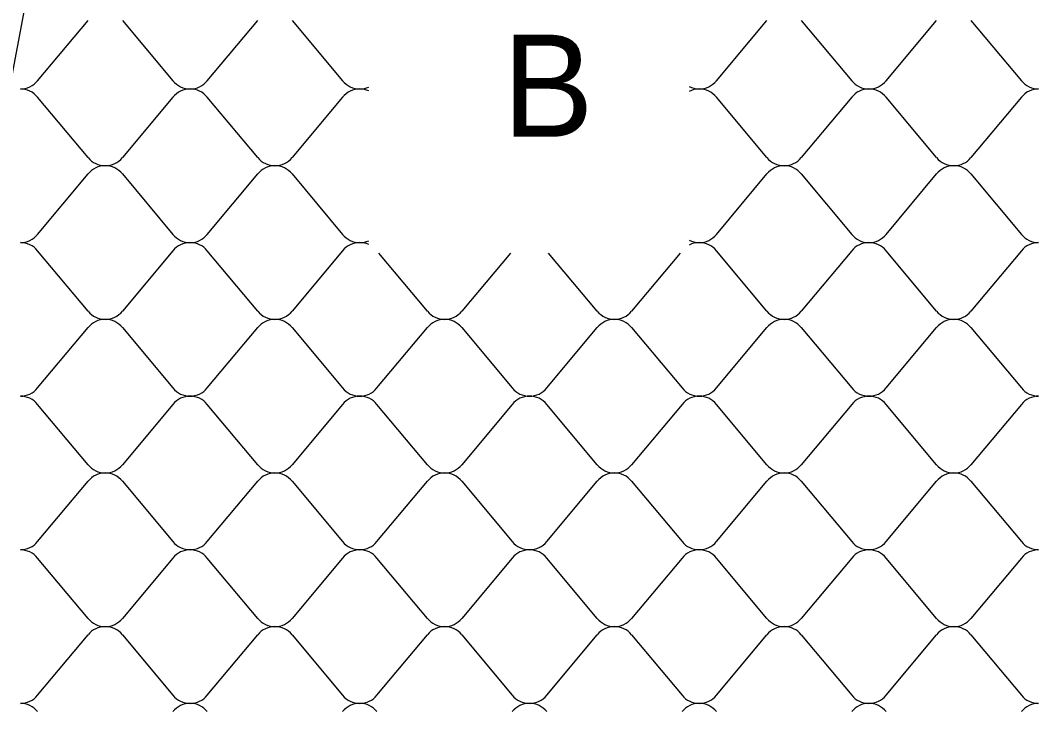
# Model space of a CAD drawing. Extents: x 638850 to 644908, y 297188 to 298900.
# Drawn here: x 640171.18 to 640216, y 297836.81 to 297867.23 of the extents above; entities that cross this region are included whole.
import ezdxf

# ---------------------------------------------------------------- set-up
doc = ezdxf.new("R2010")
doc.units = 0
doc.layers.add('1', color=7, linetype='Continuous')
doc.layers.add('5', color=7, linetype='Continuous')

msp = doc.modelspace()

# ---------------------------------------------------------------- linework, layer by layer
at = {"layer": '1'}
msp.add_line((640198.201, 298009.523), (640159.75, 297806.426), dxfattribs=at)
at = {"layer": '5'}
for p, q in [((640171.937, 297864.569), (640174.159, 297867.226)), ((640175.672, 297867.226), (640177.895, 297864.569)), ((640179.407, 297864.569), (640181.63, 297867.226)), ((640183.142, 297867.226), (640185.365, 297864.569)), ((640201.819, 297864.569), (640204.041, 297867.226)), ((640205.554, 297867.226), (640207.777, 297864.569)), ((640209.289, 297864.569), (640211.511, 297867.226)), ((640213.024, 297867.226), (640215.247, 297864.569)), ((640174.159, 297861.19), (640171.937, 297863.846)), ((640177.895, 297863.846), (640175.672, 297861.19)), ((640181.63, 297861.19), (640179.407, 297863.846)), ((640185.365, 297863.846), (640183.142, 297861.19)), ((640204.041, 297861.19), (640201.819, 297863.846)), ((640207.777, 297863.846), (640205.554, 297861.19)), ((640211.511, 297861.19), (640209.289, 297863.846)), ((640215.247, 297863.846), (640213.024, 297861.19)), ((640171.937, 297857.811), (640174.159, 297860.467)), ((640175.672, 297860.467), (640177.895, 297857.811)), ((640179.407, 297857.811), (640181.63, 297860.467)), ((640183.142, 297860.467), (640185.365, 297857.811)), ((640201.819, 297857.811), (640204.041, 297860.467)), ((640205.554, 297860.467), (640207.777, 297857.811)), ((640209.289, 297857.811), (640211.511, 297860.467)), ((640213.024, 297860.467), (640215.247, 297857.811)), ((640174.159, 297854.431), (640171.937, 297857.088)), ((640177.895, 297857.088), (640175.672, 297854.431)), ((640181.63, 297854.431), (640179.407, 297857.088)), ((640185.365, 297857.088), (640183.142, 297854.431)), ((640204.041, 297854.431), (640201.819, 297857.088)), ((640207.777, 297857.088), (640205.554, 297854.431)), ((640211.511, 297854.431), (640209.289, 297857.088)), ((640215.247, 297857.088), (640213.024, 297854.431)), ((640189.1, 297854.431), (640186.959, 297856.99)), ((640192.753, 297856.99), (640190.612, 297854.431)), ((640196.571, 297854.431), (640194.43, 297856.99)), ((640200.224, 297856.99), (640198.083, 297854.431)), ((640171.937, 297851.052), (640174.159, 297853.709)), ((640175.672, 297853.709), (640177.895, 297851.052)), ((640179.407, 297851.052), (640181.63, 297853.709)), ((640183.142, 297853.709), (640185.365, 297851.052)), ((640186.877, 297851.052), (640189.1, 297853.709)), ((640190.612, 297853.709), (640192.835, 297851.052)), ((640194.348, 297851.052), (640196.571, 297853.709)), ((640198.083, 297853.709), (640200.306, 297851.052)), ((640201.819, 297851.052), (640204.041, 297853.709)), ((640205.554, 297853.709), (640207.777, 297851.052)), ((640209.289, 297851.052), (640211.511, 297853.709)), ((640213.024, 297853.709), (640215.247, 297851.052)), ((640174.159, 297847.672), (640171.937, 297850.329)), ((640177.895, 297850.329), (640175.672, 297847.672)), ((640181.63, 297847.672), (640179.407, 297850.329)), ((640185.365, 297850.329), (640183.142, 297847.672)), ((640189.1, 297847.672), (640186.877, 297850.329)), ((640192.835, 297850.329), (640190.612, 297847.672)), ((640196.571, 297847.672), (640194.348, 297850.329)), ((640200.306, 297850.329), (640198.083, 297847.672)), ((640204.041, 297847.672), (640201.819, 297850.329)), ((640207.777, 297850.329), (640205.554, 297847.672)), ((640211.511, 297847.672), (640209.289, 297850.329)), ((640215.247, 297850.329), (640213.024, 297847.672)), ((640171.937, 297844.293), (640174.159, 297846.949)), ((640175.672, 297846.949), (640177.895, 297844.293)), ((640179.407, 297844.293), (640181.63, 297846.949)), ((640183.142, 297846.949), (640185.365, 297844.293)), ((640186.877, 297844.293), (640189.1, 297846.949)), ((640190.612, 297846.949), (640192.835, 297844.293)), ((640194.348, 297844.293), (640196.571, 297846.949)), ((640198.083, 297846.949), (640200.306, 297844.293)), ((640201.819, 297844.293), (640204.041, 297846.949)), ((640205.554, 297846.949), (640207.777, 297844.293)), ((640209.289, 297844.293), (640211.511, 297846.949)), ((640213.024, 297846.949), (640215.247, 297844.293)), ((640174.159, 297840.913), (640171.937, 297843.57)), ((640177.895, 297843.57), (640175.672, 297840.913)), ((640181.63, 297840.913), (640179.407, 297843.57)), ((640185.365, 297843.57), (640183.142, 297840.913)), ((640189.1, 297840.913), (640186.877, 297843.57)), ((640192.835, 297843.57), (640190.612, 297840.913)), ((640196.571, 297840.913), (640194.348, 297843.57)), ((640200.306, 297843.57), (640198.083, 297840.913)), ((640204.041, 297840.913), (640201.819, 297843.57)), ((640207.777, 297843.57), (640205.554, 297840.913)), ((640211.511, 297840.913), (640209.289, 297843.57)), ((640215.247, 297843.57), (640213.024, 297840.913)), ((640171.937, 297837.533), (640174.159, 297840.19)), ((640175.672, 297840.19), (640177.895, 297837.533)), ((640179.407, 297837.533), (640181.63, 297840.19)), ((640183.142, 297840.19), (640185.365, 297837.533)), ((640186.877, 297837.533), (640189.1, 297840.19)), ((640190.612, 297840.19), (640192.835, 297837.533)), ((640194.348, 297837.533), (640196.571, 297840.19)), ((640198.083, 297840.19), (640200.306, 297837.533)), ((640201.819, 297837.533), (640204.041, 297840.19)), ((640205.554, 297840.19), (640207.777, 297837.533)), ((640209.289, 297837.533), (640211.511, 297840.19)), ((640213.024, 297840.19), (640215.247, 297837.533))]:
    msp.add_line(p, q, dxfattribs=at)
for centre, start, end in [((640171.18, 297865.181), 270, 321.0518), ((640178.651, 297865.181), 218.9482, 270), ((640178.651, 297865.181), 270, 321.0518), ((640186.121, 297865.181), 218.9482, 270), ((640186.121, 297865.181), 270, 293.7878), ((640201.062, 297865.181), 242.5082, 270), ((640201.062, 297865.181), 270, 321.0518), ((640208.533, 297865.181), 218.9482, 270), ((640208.533, 297865.181), 270, 321.0518), ((640216.003, 297865.181), 218.9482, 270), ((640171.18, 297863.235), 38.9482, 90), ((640178.651, 297863.235), 90, 141.0518), ((640178.651, 297863.235), 38.9482, 90), ((640186.121, 297863.235), 90, 141.0518), ((640186.121, 297863.235), 66.2122, 90), ((640201.062, 297863.235), 90, 117.4918), ((640201.062, 297863.235), 38.9482, 90), ((640208.533, 297863.235), 90, 141.0518), ((640208.533, 297863.235), 38.9482, 90), ((640216.003, 297863.235), 90, 141.0518), ((640174.916, 297861.801), 218.9482, 270), ((640174.916, 297861.801), 270, 321.0518), ((640182.386, 297861.801), 218.9482, 270), ((640182.386, 297861.801), 270, 321.0518), ((640204.798, 297861.801), 218.9482, 270), ((640204.798, 297861.801), 270, 321.0518), ((640212.268, 297861.801), 218.9482, 270), ((640212.268, 297861.801), 270, 321.0518), ((640174.916, 297859.856), 90, 141.0518), ((640174.916, 297859.856), 38.9482, 90), ((640182.386, 297859.856), 90, 141.0518), ((640182.386, 297859.856), 38.9482, 90), ((640204.798, 297859.856), 90, 141.0518), ((640204.798, 297859.856), 38.9482, 90), ((640212.268, 297859.856), 90, 141.0518), ((640212.268, 297859.856), 38.9482, 90), ((640171.18, 297858.422), 270, 321.0518), ((640178.651, 297858.422), 218.9482, 270), ((640178.651, 297858.422), 270, 321.0518), ((640186.121, 297858.422), 218.9482, 270), ((640186.121, 297858.422), 270, 293.7878), ((640201.062, 297858.422), 242.5082, 270), ((640201.062, 297858.422), 270, 321.0518), ((640208.533, 297858.422), 218.9482, 270), ((640208.533, 297858.422), 270, 321.0518), ((640216.003, 297858.422), 218.9482, 270), ((640171.18, 297856.477), 38.9482, 90), ((640178.651, 297856.477), 90, 141.0518), ((640178.651, 297856.477), 38.9482, 90), ((640186.121, 297856.477), 90, 141.0518), ((640186.121, 297856.477), 66.2122, 90), ((640201.062, 297856.477), 90, 117.4918), ((640201.062, 297856.477), 38.9482, 90), ((640208.533, 297856.477), 90, 141.0518), ((640208.533, 297856.477), 38.9482, 90), ((640216.003, 297856.477), 90, 141.0518), ((640174.916, 297855.042), 218.9482, 270), ((640174.916, 297855.042), 270, 321.0518), ((640182.386, 297855.042), 218.9482, 270), ((640182.386, 297855.042), 270, 321.0518), ((640189.856, 297855.042), 218.9482, 270), ((640189.856, 297855.042), 270, 321.0518), ((640197.327, 297855.042), 218.9482, 270), ((640197.327, 297855.042), 270, 321.0518), ((640204.798, 297855.042), 218.9482, 270), ((640204.798, 297855.042), 270, 321.0518), ((640212.268, 297855.042), 218.9482, 270), ((640212.268, 297855.042), 270, 321.0518), ((640174.916, 297853.097), 90, 141.0518), ((640174.916, 297853.097), 38.9482, 90), ((640182.386, 297853.097), 90, 141.0518), ((640182.386, 297853.097), 38.9482, 90), ((640189.856, 297853.097), 90, 141.0518), ((640189.856, 297853.097), 38.9482, 90), ((640197.327, 297853.097), 90, 141.0518), ((640197.327, 297853.097), 38.9482, 90), ((640204.798, 297853.097), 90, 141.0518), ((640204.798, 297853.097), 38.9482, 90), ((640212.268, 297853.097), 90, 141.0518), ((640212.268, 297853.097), 38.9482, 90), ((640171.18, 297851.663), 270, 321.0518), ((640178.651, 297851.663), 218.9482, 270), ((640178.651, 297851.663), 270, 321.0518), ((640186.121, 297851.663), 218.9482, 270), ((640186.121, 297851.663), 270, 321.0518), ((640193.591, 297851.663), 218.9482, 270), ((640193.592, 297851.663), 270, 321.0518), ((640201.062, 297851.663), 218.9482, 270), ((640201.062, 297851.663), 270, 321.0518), ((640208.533, 297851.663), 218.9482, 270), ((640208.533, 297851.663), 270, 321.0518), ((640216.003, 297851.663), 218.9482, 270), ((640171.18, 297849.718), 38.9482, 90), ((640178.651, 297849.718), 90, 141.0518), ((640178.651, 297849.718), 38.9482, 90), ((640186.121, 297849.718), 90, 141.0518), ((640186.121, 297849.718), 38.9482, 90), ((640193.591, 297849.718), 90, 141.0518), ((640193.592, 297849.718), 38.9482, 90), ((640201.062, 297849.718), 90, 141.0518), ((640201.062, 297849.718), 38.9482, 90), ((640208.533, 297849.718), 90, 141.0518), ((640208.533, 297849.718), 38.9482, 90), ((640216.003, 297849.718), 90, 141.0518), ((640174.916, 297848.284), 218.9482, 270), ((640174.916, 297848.284), 270, 321.0518), ((640182.386, 297848.284), 218.9482, 270), ((640182.386, 297848.284), 270, 321.0518), ((640189.856, 297848.284), 218.9482, 270), ((640189.856, 297848.284), 270, 321.0518), ((640197.327, 297848.284), 218.9482, 270), ((640197.327, 297848.284), 270, 321.0518), ((640204.798, 297848.284), 218.9482, 270), ((640204.798, 297848.284), 270, 321.0518), ((640212.268, 297848.284), 218.9482, 270), ((640212.268, 297848.284), 270, 321.0518), ((640174.916, 297846.338), 90, 141.0518), ((640174.916, 297846.338), 38.9482, 90), ((640182.386, 297846.338), 90, 141.0518), ((640182.386, 297846.338), 38.9482, 90), ((640189.856, 297846.338), 90, 141.0518), ((640189.856, 297846.338), 38.9482, 90), ((640197.327, 297846.338), 90, 141.0518), ((640197.327, 297846.338), 38.9482, 90), ((640204.798, 297846.338), 90, 141.0518), ((640204.798, 297846.338), 38.9482, 90), ((640212.268, 297846.338), 90, 141.0518), ((640212.268, 297846.338), 38.9482, 90), ((640171.18, 297844.904), 270, 321.0518), ((640178.651, 297844.904), 218.9482, 270), ((640178.651, 297844.904), 270, 321.0518), ((640186.121, 297844.904), 218.9482, 270), ((640186.121, 297844.904), 270, 321.0518), ((640193.591, 297844.904), 218.9482, 270), ((640193.592, 297844.904), 270, 321.0518), ((640201.062, 297844.904), 218.9482, 270), ((640201.062, 297844.904), 270, 321.0518), ((640208.533, 297844.904), 218.9482, 270), ((640208.533, 297844.904), 270, 321.0518), ((640216.003, 297844.904), 218.9482, 270), ((640171.18, 297842.958), 38.9482, 90), ((640178.651, 297842.958), 90, 141.0518), ((640178.651, 297842.958), 38.9482, 90), ((640186.121, 297842.958), 90, 141.0518), ((640186.121, 297842.958), 38.9482, 90), ((640193.591, 297842.958), 90, 141.0518), ((640193.592, 297842.958), 38.9482, 90), ((640201.062, 297842.958), 90, 141.0518), ((640201.062, 297842.958), 38.9482, 90), ((640208.533, 297842.958), 90, 141.0518), ((640208.533, 297842.958), 38.9482, 90), ((640216.003, 297842.958), 90, 141.0518), ((640174.916, 297841.524), 218.9482, 270), ((640174.916, 297839.579), 90, 141.0518), ((640174.916, 297841.524), 270, 321.0518), ((640174.916, 297839.579), 38.9482, 90), ((640182.386, 297841.524), 218.9482, 270), ((640182.386, 297839.579), 90, 141.0518), ((640182.386, 297841.524), 270, 321.0518), ((640182.386, 297839.579), 38.9482, 90), ((640189.856, 297841.524), 218.9482, 270), ((640189.856, 297839.579), 90, 141.0518), ((640189.856, 297841.524), 270, 321.0518), ((640189.856, 297839.579), 38.9482, 90), ((640197.327, 297841.524), 218.9482, 270), ((640197.327, 297839.579), 90, 141.0518), ((640197.327, 297841.524), 270, 321.0518), ((640197.327, 297839.579), 38.9482, 90), ((640204.798, 297841.524), 218.9482, 270), ((640204.798, 297839.579), 90, 141.0518), ((640204.798, 297841.524), 270, 321.0518), ((640204.798, 297839.579), 38.9482, 90), ((640212.268, 297841.524), 218.9482, 270), ((640212.268, 297839.579), 90, 141.0518), ((640212.268, 297841.524), 270, 321.0518), ((640212.268, 297839.579), 38.9482, 90), ((640171.18, 297838.144), 270, 321.0518), ((640178.651, 297838.144), 218.9482, 270), ((640178.651, 297838.144), 270, 321.0518), ((640186.121, 297838.144), 218.9482, 270), ((640186.121, 297838.144), 270, 321.0518), ((640193.591, 297838.144), 218.9482, 270), ((640193.592, 297838.144), 270, 321.0518), ((640201.062, 297838.144), 218.9482, 270), ((640201.062, 297838.144), 270, 321.0518), ((640208.533, 297838.144), 218.9482, 270), ((640208.533, 297838.144), 270, 321.0518), ((640216.003, 297838.144), 218.9482, 270), ((640171.18, 297836.199), 38.9482, 90), ((640178.651, 297836.199), 90, 141.0518), ((640178.651, 297836.199), 38.9482, 90), ((640186.121, 297836.199), 90, 141.0518), ((640186.121, 297836.199), 38.9482, 90), ((640193.591, 297836.199), 90, 141.0518), ((640193.592, 297836.199), 38.9482, 90), ((640201.062, 297836.199), 90, 141.0518), ((640201.062, 297836.199), 38.9482, 90), ((640208.533, 297836.199), 90, 141.0518), ((640208.533, 297836.199), 38.9482, 90), ((640216.003, 297836.199), 90, 141.0518)]:
    msp.add_arc(centre, 0.973, start, end, dxfattribs=at)

# ---------------------------------------------------------------- texts
at = {"layer": '1'}
msp.add_text('B', height=4.5, dxfattribs=at).set_placement((640192.4, 297862.103))

doc.saveas('drawing.dxf')
